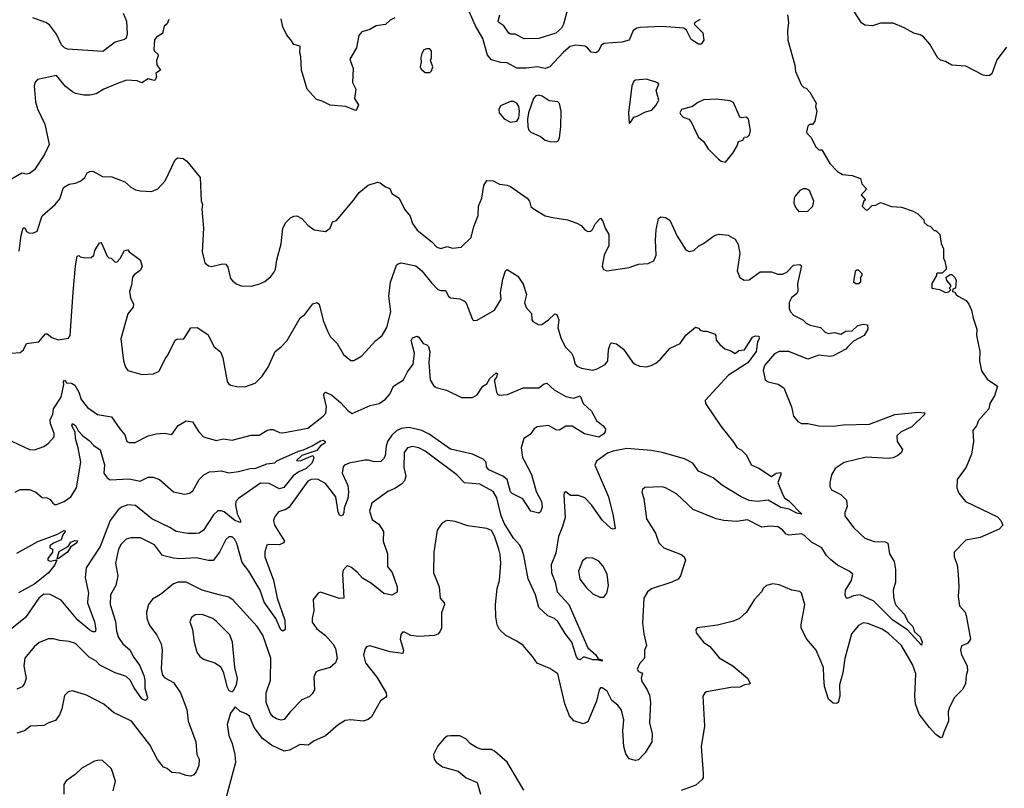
# Model space of a CAD drawing. Extents: x 1552294 to 1694791, y 811929 to 917222.
# Tile 423 of 643: x 1664972 to 1671198, y 842241 to 847104. Entities that reach past the tile are written whole.
import ezdxf

# ---------------------------------------------------------------- set-up
doc = ezdxf.new("R2010")
doc.units = 0

msp = doc.modelspace()

# ---------------------------------------------------------------- linework, layer by layer
at = {"layer": '0CON10XD'}
for points in [[(1665625.8, 847145), (1665646.9, 847095), (1665650.6, 847015), (1665645, 846986.7), (1665635, 846978.8), (1665575, 846960.8), (1665496.8, 846903.2), (1665275, 846916.7), (1665255.3, 846925.3), (1665236.2, 846945), (1665205, 847012.5), (1665160.9, 847070.9), (1665136.6, 847086.6), (1665056, 847115)], [(1669274.2, 847105), (1669240, 847085), (1669236.7, 847075), (1669290.5, 847020.5), (1669298, 846975), (1669280.7, 846949.3), (1669265, 846948.8), (1669217.9, 846977.9), (1669187.3, 847037.3), (1669170.7, 847050.7), (1669035, 847060.7), (1668895, 847054.5), (1668875, 847050.6), (1668850, 847035), (1668825, 846974.2), (1668778.8, 846961.2), (1668665, 846953), (1668649.1, 846940.9), (1668630.9, 846905), (1668615, 846894.4), (1668585, 846897.5), (1668562.5, 846925), (1668545.7, 846935.7), (1668488.2, 846941.8), (1668452, 846935), (1668411.5, 846898.5), (1668325, 846805.8), (1668295, 846795.8), (1668244.4, 846805.6), (1668175, 846796.7), (1668115, 846797.8), (1668055, 846830.4), (1668015, 846833.8), (1667955, 846849.2), (1667930.2, 846880.2), (1667899.7, 846985), (1667854.2, 847065), (1667814, 847155)], [(1668435, 847168.5), (1668411, 847075), (1668398.9, 847051.1), (1668361.2, 847018.8), (1668255, 846984), (1668162.1, 846982.1), (1668105, 847011.9), (1668075, 847013.1), (1668065, 847019.4), (1668034, 847064), (1668001.9, 847085), (1667996.7, 847095), (1668007.9, 847135)], [(1669827.5, 847135), (1669833.8, 847085), (1669826.1, 847033.9), (1669828.8, 846975), (1669873.3, 846815), (1669877.5, 846775), (1669915, 846690), (1669930, 846675), (1669945, 846670), (1669967.5, 846645), (1670007.5, 846575), (1670003.3, 846555), (1670012.5, 846525), (1669999.3, 846460.7), (1669985, 846440), (1669965, 846440), (1669955, 846430), (1669946.7, 846395), (1669950, 846385), (1669975, 846360), (1670005, 846300), (1670025, 846280), (1670045, 846280), (1670093.9, 846193.9), (1670143.6, 846143.6), (1670175, 846123.3), (1670235, 846117.5), (1670289.3, 846099.3), (1670297.5, 846065), (1670323.3, 846035), (1670318.3, 846021.7), (1670293.3, 845995), (1670320, 845965), (1670310, 845955), (1670300, 845925), (1670321.7, 845901.7), (1670335, 845900), (1670361.7, 845928.3), (1670385, 845930), (1670415, 845947.5), (1670485, 845922.5), (1670547, 845917), (1670621.7, 845891.7), (1670650, 845875), (1670688.3, 845838.3), (1670691.7, 845821.7), (1670711.7, 845801.7), (1670728.3, 845798.3), (1670755, 845770), (1670765, 845770), (1670790, 845745), (1670798.3, 845688.3), (1670812.5, 845655), (1670812.5, 845595), (1670822.5, 845575), (1670830, 845535), (1670830, 845525), (1670820, 845515), (1670805, 845500), (1670775, 845500), (1670770, 845495), (1670770, 845485), (1670740, 845435), (1670740, 845405), (1670787, 845397), (1670825, 845377.5), (1670847, 845383), (1670860, 845395), (1670850, 845405), (1670860, 845415), (1670860, 845425), (1670833.3, 845453.3), (1670830, 845475), (1670855, 845492.5), (1670865, 845492.5), (1670882.5, 845475), (1670892.5, 845455), (1670890, 845405), (1670871.7, 845398.3), (1670870, 845385), (1670885, 845380), (1670892.5, 845365), (1670906.7, 845355), (1670957, 845327), (1670973.8, 845305), (1670991.2, 845265), (1671000, 845215), (1671023.8, 845145), (1671022.9, 845105), (1671043.3, 845005), (1671040.6, 844945), (1671052.7, 844882.7), (1671090.3, 844830.3), (1671155.6, 844785), (1671135.4, 844725), (1671105.5, 844675), (1671098.9, 844641.1), (1671035, 844568.6), (1671022.9, 844535), (1670997.8, 844505), (1671003.1, 844435), (1670990, 844355), (1670957, 844273), (1670900, 844195), (1670897.5, 844142.5), (1670909.3, 844109.3), (1670953.3, 844055), (1671155, 843958.8), (1671176.1, 843936.1), (1671187.5, 843905), (1671165, 843881.2), (1671045, 843828.8), (1670955, 843811.2), (1670880, 843735), (1670880, 843705), (1670898.8, 843655), (1670905.8, 843595.8), (1670910, 843515), (1670906, 843455), (1670914.1, 843395.9), (1670950, 843355), (1670956.7, 843335), (1670983.3, 843185), (1670965, 843157.5), (1670927, 843143), (1670920, 843115), (1670926.1, 843086.1), (1670963.8, 843015), (1670966, 842985), (1670956, 842955), (1670952.9, 842905), (1670935, 842869.2), (1670883.1, 842815), (1670851.9, 842755), (1670843.1, 842725), (1670845.6, 842665), (1670814.6, 842595.4), (1670805, 842563.8), (1670795, 842561.2), (1670765, 842582.2), (1670724.4, 842625), (1670660.1, 842710.1), (1670635.5, 842775), (1670632.2, 842825), (1670638.9, 842965), (1670617.8, 843025), (1670548.1, 843145), (1670465, 843220.9), (1670425, 843247.7), (1670335, 843284.4), (1670305, 843288.6), (1670275, 843272), (1670231.7, 843218.3), (1670188.6, 843061.4), (1670177.4, 842972.6), (1670155.8, 842895.8), (1670158.8, 842825), (1670146.4, 842783.6), (1670135, 842777.5), (1670115, 842780), (1670086.2, 842805), (1670060.8, 842885), (1670057, 842943), (1670054.5, 843004.5), (1670007.1, 843115), (1669949.2, 843185), (1669914.2, 843255), (1669912.7, 843277.3), (1669936.2, 843405), (1669916.1, 843476.1), (1669905, 843486.7), (1669855, 843493.8), (1669775, 843528.8), (1669735, 843533.8), (1669695, 843523.3), (1669675, 843507.5), (1669663.3, 843485), (1669616.4, 843433.6), (1669566.7, 843355), (1669524.1, 843315.9), (1669485, 843298.8), (1669385, 843273.8), (1669255, 843256.2), (1669246.7, 843245), (1669250, 843225), (1669295, 843166.7), (1669335, 843138), (1669395, 843065.8), (1669481.2, 843015), (1669576.7, 842935), (1669590, 842905), (1669585, 842900), (1669555, 842896.7), (1669525, 842881.2), (1669469.5, 842879.5), (1669315, 842851.2), (1669304.1, 842845.9), (1669291.2, 842825), (1669301.4, 842635), (1669281.9, 842505), (1669294.3, 842335), (1669292.7, 842307.3), (1669286, 842295), (1669248.3, 842261.7), (1669155, 842227.5)], [(1671210.7, 846929.3), (1671150.3, 846849.7), (1671118.8, 846761.2), (1671105, 846750.8), (1671085, 846749.4), (1671065, 846753.1), (1670955, 846809.2), (1670865, 846816.9), (1670825, 846840), (1670795, 846847.5), (1670775, 846864), (1670727.9, 846947.9), (1670686, 846995), (1670665, 847007.5), (1670625, 847017.5), (1670565, 847052.5), (1670495, 847082), (1670415, 847082.5), (1670364.2, 847064.2), (1670315, 847070), (1670295, 847083.3), (1670248.8, 847155)], [(1665914.1, 847105.9), (1665905, 847077.5), (1665885, 847062.5), (1665874.3, 847015.7), (1665837.7, 846992.3), (1665824.1, 846975.9), (1665820.8, 846915), (1665825, 846903.8), (1665846.2, 846885), (1665848, 846875), (1665838.1, 846845), (1665839.1, 846819.1), (1665862.5, 846785), (1665832.5, 846765), (1665837.5, 846745), (1665830, 846725), (1665825, 846720), (1665785, 846730), (1665745, 846703.3), (1665715, 846716.7), (1665648.3, 846721.7), (1665589.5, 846700.5), (1665503.3, 846665), (1665456.4, 846633.6), (1665415, 846625.6), (1665376.6, 846626.6), (1665325, 846635.8), (1665305, 846648), (1665262, 846682), (1665205, 846750), (1665084.4, 846725.6), (1665070.9, 846709.1), (1665064.4, 846685), (1665071.5, 846585), (1665085, 846540), (1665131.9, 846441.9), (1665158, 846315), (1665131.2, 846255), (1665065.6, 846154.4), (1665035, 846131.1), (1665015, 846126.9), (1664985, 846132.5), (1664921.2, 846095)], [(1667343.3, 847115), (1667315, 847100.8), (1667285, 847072.5), (1667225, 847065.7), (1667185, 847042), (1667135, 847026), (1667115.7, 847004.3), (1667102.2, 846925), (1667059.4, 846855), (1667080, 846795), (1667076.2, 846706.2), (1667096.7, 846665), (1667090, 846605), (1667114, 846565), (1667105, 846542.5), (1667095, 846530), (1667035, 846553.8), (1666935, 846562.5), (1666885, 846588.8), (1666849.3, 846599.3), (1666790, 846665), (1666783.3, 846685), (1666754.2, 846785), (1666750.7, 846870.7), (1666743.3, 846895), (1666746.1, 846936.1), (1666705, 846946.7), (1666687.1, 846977.1), (1666660.6, 847005), (1666635, 847058.8), (1666625, 847110)], [(1667565, 846770), (1667575, 846780), (1667583.3, 846805), (1667570, 846845), (1667576.7, 846865), (1667576.2, 846905), (1667565, 846920), (1667545, 846920), (1667527, 846913), (1667515, 846890), (1667507.5, 846865), (1667510, 846835), (1667503.3, 846805), (1667510.7, 846790.7), (1667535, 846770), (1667565, 846770)], [(1668825, 846450), (1668835, 846452.5), (1668855, 846487.5), (1668877, 846493), (1668928.3, 846521.7), (1668968.3, 846531.7), (1668995, 846560), (1669013.3, 846595), (1668996.7, 846655), (1669012.5, 846695), (1669006.7, 846705), (1668935, 846726.7), (1668865, 846721.2), (1668854.4, 846715.6), (1668843.3, 846685), (1668820.6, 846515), (1668825, 846450)], [(1668075, 846455.6), (1668115, 846462.5), (1668127.8, 846482.2), (1668132.3, 846525), (1668127.1, 846555), (1668115, 846575.8), (1668095, 846587.1), (1668075, 846587.1), (1668012.3, 846557.7), (1668001.2, 846535), (1668003.8, 846515), (1668035.6, 846475.6), (1668075, 846455.6)], [(1668365, 846330.8), (1668375, 846335.8), (1668385, 846353.3), (1668393, 846427), (1668395.3, 846525), (1668385, 846573.3), (1668375, 846584), (1668320.9, 846590.9), (1668275, 846620.6), (1668255, 846625.4), (1668235, 846621.1), (1668221.8, 846605), (1668188.8, 846515), (1668183.8, 846475), (1668185.5, 846425), (1668191.9, 846405), (1668205, 846392), (1668265, 846363.8), (1668295, 846342.5), (1668325, 846332.5), (1668365, 846330.8)], [(1669435, 846202.5), (1669481.2, 846258.8), (1669508, 846305), (1669517, 846333), (1669545, 846342.5), (1669555, 846360), (1669575, 846363.3), (1669587.5, 846375), (1669593, 846403), (1669580, 846475), (1669565, 846487.5), (1669535, 846482.5), (1669525, 846487.5), (1669485, 846578.8), (1669465, 846590.8), (1669375, 846600), (1669295, 846596.2), (1669259.3, 846580.7), (1669225.9, 846554.1), (1669157.5, 846535), (1669146.7, 846515), (1669150, 846505), (1669167.7, 846487.7), (1669203.6, 846473.6), (1669217.3, 846457.3), (1669262.1, 846362.1), (1669295, 846333.3), (1669325, 846286.7), (1669390.7, 846220.7), (1669408.3, 846208.3), (1669435, 846202.5)], [(1664969.6, 845639.6), (1664982, 845738), (1664995, 845787.5), (1665005, 845786.7), (1665015, 845763.3), (1665030, 845755), (1665055.9, 845754.1), (1665082.5, 845765), (1665115, 845862.5), (1665196.9, 845935), (1665225, 845971.2), (1665248.7, 846041.3), (1665285, 846062.7), (1665325, 846070), (1665358.6, 846085), (1665383.3, 846105), (1665398.8, 846135), (1665415, 846144), (1665435, 846145.8), (1665495, 846110.8), (1665555, 846108.8), (1665637.7, 846077.7), (1665675, 846043.8), (1665705, 846028), (1665735, 846020), (1665805, 846016), (1665845, 846034.2), (1665892.2, 846085), (1665955, 846217.5), (1665970.7, 846229.3), (1666005, 846225.8), (1666028.3, 846208.3), (1666112.5, 846105), (1666118.6, 845958.6), (1666127.5, 845935), (1666123.5, 845905), (1666133.8, 845785), (1666125.5, 845635), (1666142, 845565), (1666165, 845545.8), (1666185, 845541.4), (1666255, 845560), (1666275, 845556.7), (1666287.3, 845537.3), (1666305.6, 845465.6), (1666319.7, 845449.7), (1666345, 845430.8), (1666375, 845420.8), (1666435, 845417.1), (1666485, 845430), (1666522.7, 845447.3), (1666560.9, 845479.1), (1666580, 845505), (1666589.2, 845525), (1666597.1, 845585), (1666624.4, 845685), (1666635.9, 845784.1), (1666655, 845820), (1666685, 845850), (1666705, 845861.2), (1666725, 845863.3), (1666755, 845846.7), (1666795, 845803.8), (1666834.3, 845774.3), (1666905, 845763.3), (1666936.2, 845785), (1666950, 845825), (1666975, 845832.5), (1667084.2, 845965), (1667118.8, 846011.2), (1667175, 846056.7), (1667234.1, 846075.9), (1667252, 846072), (1667285, 846046.7), (1667312.5, 846035), (1667324.3, 846004.3), (1667371.2, 845975), (1667404.3, 845904.3), (1667440.9, 845860.9), (1667455.8, 845815), (1667485, 845771.2), (1667577.4, 845697.4), (1667608.8, 845665), (1667635, 845656), (1667675, 845669.2), (1667708.3, 845658.3), (1667762.5, 845665), (1667827.5, 845725), (1667842.9, 845795), (1667870, 845865), (1667872.5, 845925), (1667894.2, 845975), (1667906.2, 846055), (1667925, 846086.7), (1667965, 846083.3), (1668005, 846064), (1668055, 846057.1), (1668075, 846048), (1668180, 845975), (1668196.2, 845955), (1668205, 845922.5), (1668219.5, 845909.5), (1668295, 845863.8), (1668342.3, 845852.3), (1668435, 845838), (1668495.8, 845815.8), (1668521.2, 845801.2), (1668545, 845773.3), (1668565, 845763.8), (1668583.6, 845766.4), (1668593.9, 845776.1), (1668613.8, 845815), (1668645, 845847.5), (1668659.2, 845829.2), (1668674, 845784), (1668696.2, 845745), (1668698, 845675), (1668667.7, 845615), (1668654.6, 845545), (1668662.7, 845522.7), (1668685, 845514.4), (1668825.9, 845535.9), (1668885, 845558.1), (1668945, 845560.8), (1668982.1, 845577.9), (1668995.5, 845614.5), (1668991.5, 845708.5), (1668995.8, 845774.2), (1669011.2, 845845), (1669025, 845856.7), (1669055, 845853.3), (1669083.3, 845835), (1669128.8, 845735), (1669185, 845647.5), (1669205, 845636.7), (1669235, 845643.8), (1669266.4, 845673.6), (1669295, 845687.5), (1669365, 845738.6), (1669395, 845745.8), (1669451.2, 845741.2)], [(1669899.3, 845889.3), (1669955, 845893.3), (1669987, 845923), (1669993.8, 845955), (1669965, 846022.5), (1669945, 846033.3), (1669925, 846033.3), (1669905, 846023.3), (1669875, 845986.7), (1669868, 845975), (1669866.7, 845945), (1669876.7, 845915), (1669899.3, 845889.3)], [(1669451.2, 845741.2), (1669495.7, 845715.7), (1669515, 845682.5), (1669525.5, 845625.5), (1669509.2, 845515), (1669525, 845473.3), (1669552.5, 845455), (1669585, 845457.5), (1669655, 845508.1), (1669725, 845508.6), (1669765, 845492.9), (1669795, 845493.1), (1669823.7, 845506.3), (1669865, 845550.8), (1669904, 845554), (1669915, 845547.5), (1669889.7, 845435), (1669892.1, 845385), (1669885, 845371.5), (1669851.4, 845345), (1669837.1, 845315), (1669837.5, 845277.5), (1669846.7, 845255), (1669865, 845233.8), (1669924.1, 845204.1), (1669945, 845183.8), (1669970.6, 845170.6), (1670035, 845156.7), (1670065, 845127.1), (1670085, 845117.5), (1670125, 845123.8), (1670165, 845113.8), (1670195, 845133.3), (1670235, 845136), (1670271.9, 845168.1), (1670305, 845176.7), (1670333.6, 845173.6), (1670334.2, 845145), (1670312, 845105), (1670245, 845070), (1670207, 845033), (1670195, 845020), (1670115, 844977.1), (1670095, 844973.5), (1670025, 844980.5), (1669955, 844956.8), (1669835, 845003.8), (1669775, 845005.5), (1669745, 844990.6), (1669682, 844915), (1669674, 844885), (1669686.7, 844825), (1669703.6, 844813.6), (1669767.8, 844797.8), (1669804.1, 844774.1), (1669851.2, 844655), (1669863.8, 844595), (1669891.7, 844561.7), (1669915, 844550), (1669955, 844549.2), (1670025, 844534.5), (1670115, 844532.7), (1670179.7, 844540.3), (1670345, 844544.4), (1670505, 844606.9), (1670655, 844621.2), (1670695, 844616.7), (1670692.5, 844605), (1670613, 844527), (1670545, 844496.2), (1670518.8, 844471.2), (1670520.8, 844435), (1670554, 844385), (1670547.5, 844365), (1670525, 844345.8), (1670495, 844332.5), (1670465, 844327.9), (1670323.9, 844336.1), (1670185, 844301.4), (1670129.2, 844265), (1670106, 844225), (1670094, 844175), (1670095, 844150), (1670105, 844130), (1670165, 844100), (1670200.8, 844065), (1670204, 844025), (1670188.8, 843985), (1670190, 843965), (1670245, 843891.4), (1670315, 843823.5), (1670375, 843803.2), (1670445, 843800), (1670461.4, 843791.4), (1670470.8, 843725), (1670501.4, 843675), (1670510.8, 843625), (1670508.9, 843545), (1670494.5, 843495), (1670496.9, 843453.1), (1670504.8, 843415), (1670515, 843397.1), (1670565, 843342.9), (1670590, 843295), (1670618.5, 843265), (1670630.3, 843230.3), (1670665, 843199.6), (1670677.4, 843165), (1670675, 843146), (1670585, 843244.2), (1670492.5, 843305), (1670372.2, 843425), (1670285.3, 843465.3), (1670245, 843459.6), (1670205, 843442.9), (1670196.8, 843446.8), (1670190.5, 843465), (1670193.9, 843495), (1670231.2, 843555), (1670239.5, 843595), (1670217.5, 843615), (1670142.6, 843652.6), (1670098.3, 843688.3), (1670073.9, 843713.9), (1670045, 843762.8), (1669978.8, 843798.8), (1669935, 843840.6), (1669915, 843850.5), (1669835, 843842.7), (1669818.1, 843848.1), (1669795, 843877.1), (1669766.7, 843895), (1669715, 843900), (1669665, 843894.2), (1669575, 843939.4), (1669505, 843928.6), (1669425, 843935.7), (1669376.8, 843946.8), (1669230, 844005), (1669125, 844104.2), (1669055, 844142), (1669035, 844148), (1668925, 844143.3), (1668909.3, 844130.7), (1668906.2, 844115), (1668917.5, 844075), (1668935.8, 843945), (1668991.4, 843855), (1669012.5, 843795), (1669045, 843763.1), (1669155, 843720), (1669172.5, 843705), (1669182.5, 843685), (1669151.2, 843585), (1669136.2, 843565), (1669095, 843544.3), (1668967.7, 843502.3), (1668941.2, 843485), (1668919.4, 843445), (1668910.6, 843285), (1668917.8, 843217.8), (1668936, 843145), (1668923.3, 843115), (1668923.3, 843065), (1668891.7, 843028.3), (1668876.2, 842995), (1668885, 842980), (1668910, 842970), (1668902.1, 842937.9), (1668905, 842917.5), (1668938.3, 842868.3), (1668955, 842830), (1668960, 842785), (1668954.5, 842655), (1668971.9, 842585), (1668968.8, 842535), (1668926.2, 842465), (1668885, 842421.2), (1668866.4, 842416.4), (1668825, 842427.5), (1668805, 842460), (1668791.1, 842505), (1668785.4, 842605), (1668791.1, 842675), (1668777.1, 842735), (1668755, 842766.7), (1668716.9, 842796.9), (1668687.1, 842855), (1668655, 842876), (1668645, 842876.2), (1668636.2, 842865), (1668618.5, 842791.5), (1668565, 842661.2), (1668535, 842648.8), (1668475, 842668), (1668448.7, 842698.7), (1668420, 842775), (1668375, 842966.2), (1668325, 842998.6), (1668245, 843032.5), (1668215.5, 843075.5), (1668154.5, 843144.5), (1668115, 843172), (1668045, 843207.5), (1668005, 843246.2), (1667991.4, 843275), (1667982.2, 843325), (1667980.6, 843405), (1667991.5, 843505), (1668005.6, 843555), (1668013.8, 843665), (1668010.6, 843720.6), (1668001.8, 843755), (1667975, 843836.2), (1667955, 843872.5), (1667925, 843885.6), (1667805, 843902.5), (1667725, 843930), (1667680, 843935), (1667665, 843932), (1667640, 843915), (1667612, 843875), (1667590.8, 843735), (1667589.2, 843605), (1667623.9, 843516.1), (1667631.4, 843445), (1667655.8, 843415), (1667657.5, 843405), (1667638.7, 843351.3), (1667640, 843255), (1667629.1, 843230.9), (1667615, 843216.2), (1667595, 843208), (1667495, 843202.5), (1667445, 843208), (1667405, 843230), (1667391.7, 843228.3), (1667381.2, 843215), (1667378.8, 843185), (1667399.2, 843115), (1667395, 843093.8), (1667315, 843104.2), (1667185, 843142), (1667165, 843136.2), (1667155.8, 843124.2), (1667145.8, 843085), (1667158, 843035), (1667230, 842945), (1667289.2, 842845), (1667292, 842825), (1667284.3, 842815.7), (1667253.3, 842795), (1667196.1, 842693.9), (1667175, 842676.7), (1667143.8, 842666.2), (1667065, 842674.4), (1667029.2, 842670.8), (1666985, 842642.5), (1666906.6, 842573.4), (1666835, 842540.6), (1666796.4, 842513.6), (1666745, 842518.6), (1666677, 842483), (1666645, 842475.6), (1666563.8, 842513.8), (1666506.3, 842556.3), (1666455.3, 842625.3), (1666425, 842696.9), (1666405, 842712.2), (1666367, 842727), (1666335, 842757.5), (1666305, 842716.2), (1666284.6, 842645), (1666295.5, 842575.5), (1666315.7, 842525), (1666331.4, 842455), (1666335.7, 842405), (1666278, 842185)], [(1664922.5, 844995), (1664975, 844997.4), (1664997.1, 845015), (1665015, 845055.6), (1665093.8, 845066.2), (1665135, 845116), (1665145, 845116), (1665175, 845092.5), (1665215, 845078), (1665280.5, 845089.5), (1665290.5, 845105), (1665309.7, 845379.7), (1665323.9, 845546.1), (1665335, 845607.5), (1665345, 845612.5), (1665355, 845603.3), (1665385, 845596.7), (1665425, 845600), (1665441.2, 845615), (1665447.5, 845642.5), (1665477, 845693), (1665485, 845693.3), (1665491.2, 845685), (1665525, 845606.7), (1665535, 845596.7), (1665550, 845595), (1665575, 845570), (1665588.3, 845571.7), (1665607.3, 845592.7), (1665635, 845642.5), (1665655, 845646.7), (1665664.2, 845634.2), (1665733.3, 845585), (1665745.8, 845545), (1665735, 845518.8), (1665695, 845490), (1665685.9, 845474.1), (1665680, 845425), (1665666.2, 845385), (1665672, 845345), (1665692.5, 845305), (1665690, 845285), (1665655, 845243.8), (1665611.4, 845085), (1665628.9, 844945), (1665641.1, 844905), (1665655, 844884.3), (1665745, 844859.1), (1665817.3, 844862.7), (1665855, 844881.2), (1665891.4, 844958.6), (1665909.3, 844980.7), (1665955, 845075.7), (1665965, 845082.5), (1666010, 845085), (1666055, 845153.8), (1666095, 845155.7), (1666162.7, 845112.7), (1666200.8, 845035), (1666242.1, 845002.1), (1666255.5, 844965.5), (1666284.6, 844815), (1666292.7, 844802.7), (1666305, 844792.5), (1666345, 844782.5), (1666395, 844780.8), (1666460, 844805), (1666505, 844848.8), (1666544.2, 844905.8), (1666587.5, 845005), (1666625, 845033.3), (1666664, 845075), (1666745, 845218), (1666775, 845238.8), (1666825, 845306.2), (1666853.6, 845313.6), (1666866, 845305), (1666890.8, 845200.8), (1666919.4, 845129.4), (1666935, 845100), (1666978.8, 845055), (1667020, 844985), (1667065, 844947.5), (1667085, 844947.5), (1667135, 844976.2), (1667223.3, 845075), (1667265, 845106.2), (1667293.1, 845156.9), (1667318.5, 845255), (1667305.8, 845355), (1667315.8, 845444.2), (1667355, 845550), (1667365, 845560), (1667384.4, 845565.6), (1667476.4, 845546.4), (1667515, 845514), (1667575, 845438), (1667617, 845397), (1667635, 845390), (1667665, 845390), (1667682.5, 845355), (1667695, 845343.8), (1667755, 845336.7), (1667783.6, 845323.6), (1667796.7, 845306.7), (1667835, 845206.7), (1667841.7, 845201.7), (1667865, 845202.9), (1667975, 845266), (1668016.7, 845335), (1668012.9, 845375), (1668027.4, 845462.6), (1668042.9, 845515), (1668055, 845523.8), (1668120.9, 845480.9), (1668155, 845430), (1668176.7, 845365), (1668164.5, 845314.5), (1668175, 845283.3), (1668208.1, 845245), (1668209.4, 845205), (1668215.8, 845195), (1668255, 845174.2), (1668274.1, 845175.9), (1668316.7, 845205), (1668355, 845242.5), (1668368.3, 845238.3), (1668380, 845205), (1668374.4, 845155), (1668395.3, 845085.3), (1668422.8, 845032.8), (1668460.5, 844995), (1668472.2, 844972.2), (1668483.3, 844925), (1668495, 844912.5), (1668525, 844898.6), (1668595, 844887.3), (1668623.8, 844895), (1668675, 844921.4), (1668690.5, 844945), (1668694.5, 845015.5), (1668705, 845050), (1668715, 845060), (1668745, 845053.3), (1668789.3, 845019.3), (1668847.2, 844937.2), (1668863.5, 844923.5), (1668891.3, 844911.3), (1668935, 844908.6), (1668965, 844915.7), (1668995, 844931.4), (1669024.5, 844955.5), (1669085.3, 845024.7), (1669147.5, 845055), (1669185, 845108.8), (1669245, 845157.5), (1669265, 845152.5), (1669275, 845140), (1669293, 845133), (1669315, 845133.3), (1669365.8, 845115.8), (1669373.3, 845105), (1669376.1, 845076.1), (1669398.3, 845048.3), (1669431.2, 845021.2), (1669469.1, 845009.1), (1669495, 844992), (1669519.5, 845010.5), (1669555, 845015.7), (1669606.2, 845095), (1669625, 845103.7), (1669645, 845101.5), (1669648.4, 845085), (1669638.2, 845065), (1669628.2, 845005), (1669576.8, 844933.2), (1669454.1, 844855), (1669305.7, 844695), (1669309.2, 844675), (1669405, 844532.5), (1669488.6, 844428.6), (1669506.5, 844396.5), (1669535, 844379.5), (1669568.3, 844348.3), (1669598, 844288), (1669645, 844267.5), (1669725, 844213.1), (1669755, 844235.6), (1669785, 844240), (1669785.5, 844225), (1669766.2, 844175), (1669797.4, 844097.4), (1669808.8, 844078.8), (1669835, 844060.8), (1669917.5, 843975), (1669885, 843980.9), (1669837.5, 844007.5), (1669785, 844018.7), (1669705, 844063.6), (1669634.7, 844055.3), (1669585, 844062.9), (1669534.9, 844084.9), (1669416.9, 844156.9), (1669355.9, 844205), (1669265, 844248), (1669227.5, 844297.5), (1669175, 844325.5), (1669035, 844364.8), (1668965, 844378.2), (1668810.5, 844390.5), (1668725.4, 844374.6), (1668688.9, 844361.1), (1668618.5, 844311.5), (1668607.8, 844285), (1668694.4, 844085), (1668725.6, 843965), (1668737.5, 843885), (1668725, 843880), (1668712.5, 843885), (1668658, 843935), (1668588.6, 844035), (1668545, 844078), (1668505, 844093.8), (1668454.2, 844094.2), (1668425, 844117.5), (1668415, 844110), (1668412, 844095), (1668420.6, 843955), (1668405, 843898.1), (1668379.2, 843835), (1668361.5, 843728.5), (1668332.4, 843655), (1668334.5, 843605), (1668358, 843545), (1668371.2, 843485), (1668444.1, 843404.1), (1668565, 843129.2), (1668615, 843084.6), (1668630.2, 843060.2), (1668655.4, 843055), (1668655.5, 843045), (1668625, 843054.6), (1668595, 843053.7), (1668545, 843071.8), (1668535, 843071.4), (1668515, 843054.3), (1668505, 843055.7), (1668493.6, 843073.6), (1668464.1, 843165), (1668420.6, 843220.6), (1668375, 843297.5), (1668353.3, 843315), (1668312.3, 843332.3), (1668255.5, 843385), (1668234.4, 843465.6), (1668187.4, 843567.4), (1668160.6, 843715), (1668147.1, 843755), (1668131.9, 843781.9), (1668095, 843822.7), (1668035, 843918.5), (1668017.2, 843965), (1667988.5, 844078.5), (1667965, 844119.2), (1667882.5, 844165), (1667785, 844174.2), (1667735.7, 844225), (1667535, 844374.1), (1667495, 844394.7), (1667455, 844404.6), (1667424.7, 844395.3), (1667403.8, 844365), (1667401.4, 844271.4), (1667413.5, 844215), (1667405, 844186), (1667385.7, 844165), (1667345, 844138.2), (1667300.2, 844119.8), (1667198.8, 844045), (1667184, 843995), (1667201.2, 843941.2), (1667242, 843912), (1667271.4, 843865), (1667271.1, 843805), (1667298.6, 843725), (1667297.5, 843645), (1667326.4, 843606.4), (1667358.5, 843515), (1667357.9, 843482.1), (1667325, 843462.2), (1667274.2, 843474.2), (1667196.8, 843536.8), (1667140.3, 843570.3), (1667105, 843608.6), (1667065, 843640), (1667045, 843648), (1667037.5, 843645), (1667018, 843622), (1667012.9, 843597.1), (1667021.2, 843445), (1666995, 843442.5), (1666875, 843481.2), (1666860, 843475), (1666826.7, 843435), (1666832.9, 843365), (1666820.8, 843315), (1666821.2, 843291.2), (1666850.3, 843250.3), (1666905, 843208.6)], [(1670275, 845434), (1670290, 845445), (1670290, 845475), (1670300, 845485), (1670300, 845495), (1670275, 845520), (1670265, 845520), (1670255, 845510), (1670244.2, 845445), (1670260, 845435), (1670275, 845434)], [(1664855, 844468.1), (1665034.4, 844384.4), (1665065, 844382.5), (1665125.6, 844404.4), (1665154, 844425), (1665190, 844465), (1665190.9, 844485), (1665167.3, 844547.3), (1665165.7, 844575), (1665181.1, 844605), (1665185, 844642), (1665235, 844716.7), (1665252, 844795), (1665249.2, 844815), (1665255, 844823.8), (1665267.3, 844807.3), (1665300, 844805), (1665321.3, 844791.3), (1665345, 844746.7), (1665360.3, 844700.3), (1665400.5, 844650.5), (1665465, 844606.2), (1665551.7, 844591.7), (1665605.4, 844515.4), (1665637.7, 844477.7), (1665650, 844435), (1665665, 844428.9), (1665702, 844428), (1665785, 844470), (1665835, 844484), (1665885, 844488.8), (1665935, 844480), (1665975, 844536.2), (1666025, 844566), (1666065, 844560), (1666105, 844496.2), (1666135, 844464.3), (1666215, 844440.8), (1666257.9, 844452.1), (1666315, 844444.4), (1666435, 844475.6), (1666485.4, 844474.6), (1666534.2, 844505), (1666555, 844510.4), (1666575, 844511.5), (1666615, 844492.9), (1666635, 844490), (1666795, 844518.5), (1666891.1, 844595), (1666907.3, 844615), (1666911.5, 844655), (1666894.5, 844725.5), (1666895, 844736.7), (1666905, 844747.1), (1666945, 844728.1), (1667001.3, 844681.3), (1667049.9, 844629.9), (1667075, 844613.3), (1667187.2, 844662.8), (1667245.7, 844675), (1667285, 844702.3), (1667311.5, 844735), (1667335, 844786), (1667399.2, 844825), (1667425, 844876.2), (1667460, 844925), (1667469.4, 844995), (1667446.7, 845075), (1667455, 845090.8), (1667485, 845100.8), (1667495.7, 845095), (1667523.8, 845055), (1667547, 845047), (1667556.6, 845036.6), (1667565.8, 845005), (1667559.6, 844935), (1667568.5, 844825), (1667589.3, 844789.3), (1667605, 844776.5), (1667670.2, 844760.2), (1667765, 844714.5), (1667835, 844713.1), (1667865, 844730), (1667900.8, 844785), (1667925, 844799.2), (1667945, 844833.1), (1667985, 844869.2), (1667992.3, 844862.3), (1667987.3, 844842.7), (1667974.5, 844825.5), (1667973.8, 844815), (1667987.1, 844747.1), (1667993.7, 844733.7), (1668005, 844728.5), (1668057.1, 844732.9), (1668155, 844775.4), (1668254.4, 844775.6), (1668289.1, 844800.9), (1668305, 844804.2), (1668351.5, 844761.5), (1668425, 844720.6), (1668475, 844710.3), (1668515, 844724.6), (1668535, 844676.6), (1668587.7, 844627.7), (1668618.4, 844568.4), (1668661.8, 844535), (1668676, 844515), (1668675, 844497.1), (1668666.6, 844483.4), (1668635, 844462), (1668544.3, 844484.3), (1668465, 844531.3), (1668425, 844532.5), (1668385, 844506.7), (1668365, 844510), (1668315, 844537.1), (1668245, 844528.9), (1668225.6, 844515), (1668199.6, 844480.4), (1668160, 844455), (1668143.8, 844395), (1668151.1, 844335), (1668161.9, 844315), (1668207.3, 844227.3), (1668237.9, 844117.9), (1668270.6, 844055), (1668275, 844020), (1668265, 843990), (1668255, 843982.5), (1668205, 843993.8), (1668153.4, 844073.4), (1668085, 844106.5), (1668075, 844117.5), (1668053.8, 844195), (1668026.7, 844216.7), (1667938.9, 844255), (1667924.4, 844275), (1667922.1, 844305), (1667902.8, 844322.8), (1667835, 844354.8), (1667695, 844386.8), (1667561, 844481), (1667515, 844505.4), (1667435, 844523.7), (1667385, 844517.4), (1667355, 844502.5), (1667325.3, 844475), (1667298.4, 844435), (1667289.2, 844405), (1667283.5, 844345), (1667273.1, 844325), (1667255, 844309.4), (1667215, 844307.5), (1667177.5, 844317.5), (1667155, 844316.2), (1667055, 844297.7), (1667025, 844285.5), (1667016.9, 844275), (1667011.1, 844235), (1667046.8, 844156.8), (1667051.6, 844115), (1667046.4, 844075), (1667023.8, 844015), (1667022.3, 843985), (1667015, 843970), (1667005, 843964.3), (1666995, 843970), (1666985, 843991.2), (1666970, 844085), (1666905, 844169.6), (1666855, 844196), (1666815.3, 844195.3), (1666793.8, 844185), (1666675, 844020.8), (1666655, 844005.8), (1666609.5, 843990.5), (1666582.6, 843957.4), (1666577.1, 843935), (1666582.9, 843905), (1666645.7, 843805), (1666640, 843795), (1666615, 843782.2), (1666545, 843784), (1666535, 843778.8), (1666522.7, 843737.3), (1666522.5, 843705), (1666577.5, 843557.5), (1666600.8, 843445), (1666647.6, 843305), (1666650.8, 843245), (1666635, 843234.7), (1666624.1, 843244.1), (1666590.7, 843315), (1666518.1, 843418.1), (1666491.9, 843495), (1666420, 843615), (1666379, 843669), (1666345, 843790), (1666332.7, 843815), (1666315, 843833.1), (1666295, 843832.9), (1666275, 843816), (1666235.5, 843735), (1666195, 843683.3), (1666165, 843682.5), (1666088.3, 843698.3), (1665985, 843693.1), (1665945, 843697.1), (1665875, 843713.3), (1665825, 843781.4), (1665735, 843826.5), (1665675, 843825.7), (1665645, 843817.1), (1665614.6, 843785.4), (1665596.9, 843753.1), (1665578.5, 843665), (1665592.5, 843585), (1665579.2, 843525), (1665546.7, 843465), (1665544.6, 843405), (1665577.1, 843297.1), (1665583.2, 843235), (1665595.8, 843195.8), (1665625, 843155.5), (1665670.5, 843115), (1665688.8, 843075), (1665729.6, 843019.6), (1665756.9, 842955), (1665764.2, 842925), (1665764.3, 842874.3), (1665780, 842815), (1665776.4, 842803.6), (1665765, 842797.1), (1665745, 842808.2), (1665695, 842877.7), (1665671, 842925), (1665645, 842947.5), (1665622.2, 842957.8), (1665575, 842971.2), (1665479.5, 843019.5), (1665455, 843045.5), (1665411.2, 843071.2), (1665325, 843156.5), (1665285, 843170), (1665225.7, 843175.7), (1665185, 843187.5), (1665155, 843185.8), (1665095, 843163.1), (1665063.2, 843136.8), (1665005.6, 843065), (1664997.5, 843015), (1665012.5, 842935), (1665002.2, 842905), (1664986.7, 842883.3), (1664955, 842867.5)], [(1664942.5, 844115), (1664975, 844131.2), (1665035, 844130.8), (1665075, 844114.2), (1665115, 844081.2), (1665145, 844078.8), (1665165, 844068.8), (1665181.2, 844045), (1665195, 844035.8), (1665205, 844036.7), (1665253.1, 844055), (1665294.5, 844085), (1665331.7, 844141.7), (1665358.8, 844305), (1665342.8, 844395), (1665324.8, 844454.8), (1665322.9, 844495), (1665302.5, 844535), (1665305, 844548.1), (1665325, 844536.9), (1665342.4, 844502.4), (1665371.7, 844471.7), (1665412, 844442), (1665440, 844410), (1665481.8, 844381.8), (1665507.5, 844287.5), (1665504.4, 844234.4), (1665524.7, 844205), (1665545, 844193.3), (1665665, 844199.8), (1665734.8, 844184.8), (1665785, 844208.9), (1665815, 844209.4), (1665855.5, 844195), (1665945, 844117.8), (1666015, 844101.2), (1666045, 844109.2), (1666066.5, 844123.5), (1666106.9, 844195), (1666136.9, 844225), (1666172.9, 844242.9), (1666205, 844245.6), (1666245, 844250.6), (1666295, 844236.9), (1666355.5, 844244.5), (1666430, 844265), (1666465, 844266.2), (1666535.7, 844294.3), (1666585, 844301.2), (1666597.9, 844312.1), (1666735.8, 844375), (1666767.5, 844382.5), (1666822.4, 844407.6), (1666875, 844440), (1666893, 844443), (1666904, 844435), (1666902, 844425), (1666875, 844407.5), (1666851.7, 844378.3), (1666755, 844347.5), (1666722.5, 844315), (1666745, 844313.3), (1666825, 844347.5), (1666832.5, 844335), (1666825, 844310), (1666817.5, 844295), (1666783.3, 844265), (1666736.7, 844243.3), (1666702, 844218), (1666642.9, 844145), (1666615, 844135.6), (1666549.5, 844169.5), (1666495, 844170.8), (1666355.4, 844074.6), (1666338.6, 844055), (1666335.6, 844035), (1666347.3, 843977.3), (1666369.2, 843935), (1666367.5, 843922.5), (1666333.3, 843935), (1666265, 843989.2), (1666245, 843997.5), (1666225, 843996.8), (1666198, 843972), (1666134.7, 843875), (1666106.2, 843855), (1666087.8, 843852.2), (1666035, 843853), (1665961.5, 843865), (1665922, 843892), (1665806.6, 843945), (1665705, 844030), (1665655, 844034.7), (1665615, 844020.6), (1665595, 844003.9), (1665544.3, 843935), (1665480, 843770), (1665392.7, 843635), (1665386.6, 843575), (1665406.2, 843475), (1665403.2, 843446.8), (1665401.8, 843415), (1665445.6, 843295), (1665454.2, 843245.8), (1665449.5, 843230.5), (1665435, 843230.8), (1665415, 843241.9), (1665338.9, 843305), (1665235, 843432.1), (1665165, 843466.7), (1665125, 843468.8), (1665093.9, 843445), (1665008.7, 843321.3), (1664869.8, 843210.2)], [(1664955, 843729.5), (1665087.7, 843802.3), (1665210.8, 843849.2), (1665255, 843873.3), (1665260, 843865), (1665244.3, 843845.7), (1665235, 843812.5), (1665185, 843792.5), (1665163.3, 843775), (1665162.5, 843762.5), (1665180, 843755), (1665180, 843735), (1665150, 843695), (1665150, 843685), (1665165, 843677.5), (1665207.5, 843687.5), (1665193.8, 843655), (1665154, 843605), (1665067.8, 843535), (1664965, 843477.1)], [(1665215, 843693.3), (1665210, 843695), (1665220.7, 843739.3), (1665266.4, 843763.6), (1665283, 843777), (1665295, 843797.5), (1665320.7, 843809.3), (1665336.7, 843806.7), (1665332.5, 843795), (1665293, 843767), (1665273.3, 843735), (1665215, 843693.3)], [(1668640.3, 843450.3), (1668665, 843451.2), (1668684.4, 843475.6), (1668694.5, 843525), (1668686.7, 843595), (1668658.8, 843648.8), (1668635, 843678.5), (1668595, 843698.1), (1668555, 843700), (1668530.3, 843679.7), (1668504.6, 843615.4), (1668514.4, 843565), (1668555, 843509.2), (1668595, 843470.8), (1668640.3, 843450.3)], [(1666905, 843208.6), (1666955, 843152.9), (1666968.5, 843125), (1666978.5, 843065), (1666969.2, 843035), (1666935, 843004.4), (1666860, 842985), (1666845, 842975.7), (1666832.5, 842945), (1666836.9, 842865), (1666822, 842838), (1666805, 842822.9), (1666755, 842800.8), (1666681.4, 842725), (1666645, 842677.5), (1666625, 842672.2), (1666595, 842680), (1666575, 842693.1), (1666558.5, 842715), (1666531.5, 842785), (1666531.5, 842845), (1666556.9, 842925), (1666559.2, 843065), (1666509.9, 843209.9), (1666474.5, 843265), (1666322.4, 843432.4), (1666295, 843450.6), (1666232.5, 843465), (1666125, 843493.8), (1666025, 843546.2), (1665975, 843545.4), (1665945, 843534.4), (1665862.8, 843467.2), (1665811.3, 843438.7), (1665785.8, 843405), (1665774.4, 843355), (1665776.8, 843316.8), (1665790, 843275), (1665839.9, 843209.9), (1665866.2, 843155), (1665873.8, 843115), (1665866.6, 842996.6), (1665875, 842956.7), (1665890.3, 842940.3), (1665945, 842910.8), (1665988.1, 842845), (1666029.5, 842739.5), (1666037.9, 842665), (1666085.3, 842535.3), (1666091.3, 842455), (1666106.5, 842425), (1666104.1, 842385.9), (1666087.8, 842345), (1666072.8, 842327.2), (1666055, 842317.9), (1666025, 842321.3), (1665985, 842336.5), (1665935, 842340.5), (1665905, 842366.7), (1665881.2, 842375), (1665842.6, 842422.6), (1665795, 842516), (1665678.8, 842665), (1665565, 842721.4), (1665505, 842774.3), (1665395, 842831.4), (1665305, 842858), (1665278.8, 842851.2), (1665255, 842827.5), (1665238.8, 842745), (1665222.9, 842705), (1665199.1, 842670.9), (1665155, 842656.1), (1665125, 842638.2), (1665040, 842635), (1665003.3, 842605), (1664955, 842590)], [(1666315, 842852.5), (1666325, 842860), (1666342.5, 842895), (1666350, 842935), (1666333.3, 843005), (1666318.2, 843165), (1666301.5, 843211.5), (1666215, 843299.4), (1666192.5, 843315), (1666125, 843340), (1666080.9, 843339.1), (1666058.3, 843321.7), (1666047.5, 843295), (1666065.6, 843245), (1666075.6, 843165), (1666092, 843102), (1666112, 843075), (1666135, 843059.2), (1666205, 843034), (1666241.2, 843011.2), (1666261.7, 842971.7), (1666282.5, 842885), (1666295, 842860), (1666315, 842852.5)], [(1668159.3, 842229.3), (1668073.8, 842375), (1668055, 842406.2), (1667975, 842476.7), (1667955, 842486.7), (1667895, 842486.7), (1667865, 842496.7), (1667822.7, 842522.7), (1667792.5, 842555), (1667755, 842573.3), (1667695, 842573.3), (1667675, 842570), (1667655, 842556.7), (1667615, 842510), (1667588.8, 842455), (1667593.3, 842425), (1667605, 842407.5), (1667645, 842376.7), (1667745, 842350), (1667795, 842307.5), (1667865, 842277.5), (1667886.7, 842205)], [(1665563.8, 842225), (1665577, 842287), (1665553.3, 842365), (1665495, 842416.2), (1665475, 842420), (1665446.1, 842413.9), (1665365, 842368.8), (1665322.3, 842327.7), (1665265, 842287.5), (1665251.2, 842265), (1665251.2, 842205)]]:
    msp.add_lwpolyline(points, dxfattribs=at)

doc.saveas('drawing.dxf')
